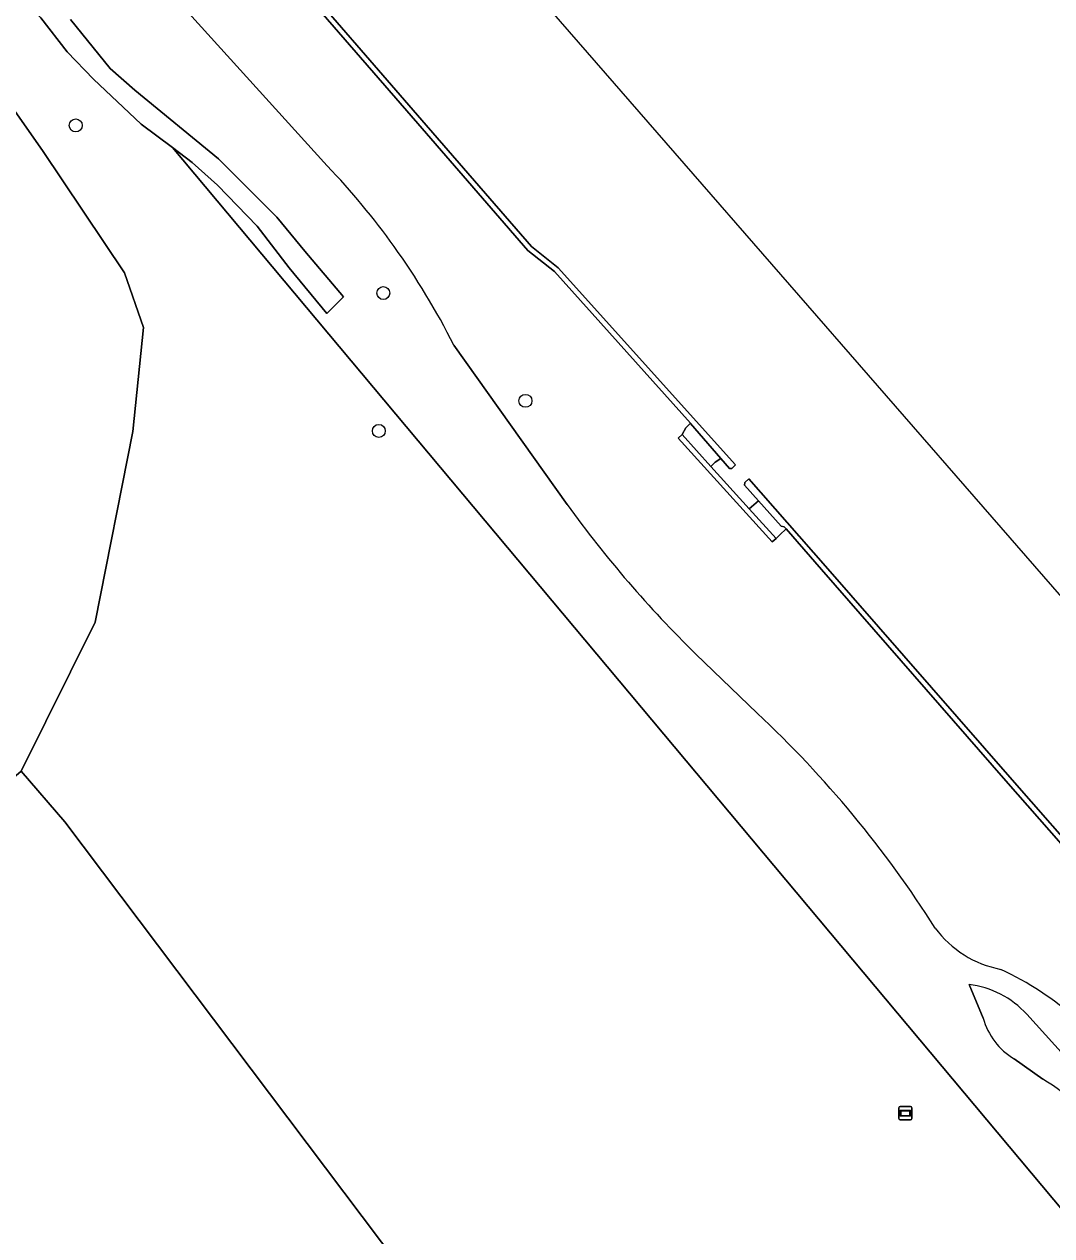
# Model space of a CAD drawing. Extents: x 156661 to 157576, y 383570 to 384425.
# Drawn here: x 157084.6 to 157162.1, y 384039.3 to 384130.7 of the extents above; entities that cross this region are included whole.
import ezdxf

# ---------------------------------------------------------------- set-up
doc = ezdxf.new("R2010")
doc.units = 0
for name, color, linetype in [('IMGEO_Boom', 7, 'Continuous'), ('IMGEO_Groenvoorziening', 7, 'Continuous'), ('IMGEO_Houtwal', 7, 'Continuous'), ('IMGEO_Kademuur', 7, 'Continuous'), ('IMGEO_Loofbos', 7, 'Continuous'), ('IMGEO_Oever', 7, 'Continuous'), ('IMGEO_Verklikker', 7, 'Continuous'), ('IMGEO_Voetpad_halfverhard', 7, 'Continuous'), ('IMGEO_Waterloop', 7, 'Continuous')]:
    doc.layers.add(name, color=color, linetype=linetype)

msp = doc.modelspace()

# ---------------------------------------------------------------- linework, layer by layer
at = {"layer": 'IMGEO_Boom'}
for centre in [(157088.451, 384123.057), (157111.648, 384110.417), (157122.365, 384102.29), (157111.309, 384100.017)]:
    msp.add_circle(centre, 0.489, dxfattribs=at)
at = {"layer": 'IMGEO_Groenvoorziening'}
for points in [[(157107.424, 384120.005), (157068.987, 384162.424)], [(157208.999, 383933.106), (157208.191, 383936.364), (157188.226, 383963.427), (157190.289, 383965.087), (157189.954, 383965.49), (157191.632, 383966.168), (157192.421, 383966.803), (157192.607, 383966.562), (157193.692, 383967), (157194.035, 383967.213), (157214.311, 383979.841), (157095.74, 384121.39), (157093.383, 384123.168), (157089.786, 384126.552), (157087.814, 384128.616), (157085.819, 384131.165), (157083.049, 384134.106), (157081.866, 384135.172), (157079.453, 384137.143), (157075.843, 384140.535), (157073.946, 384142.768), (157071.475, 384147.868), (157069.426, 384154.102), (157067.638, 384158.13)], [(157027.895, 384067.5), (157043.532, 384046.733), (157047.525, 384049.683), (157080.513, 384071.09), (157084.345, 384074.369), (157089.926, 384085.599), (157092.747, 384099.97), (157093.567, 384107.816), (157092.136, 384111.936), (157085.938, 384121.166), (157079.977, 384129.642), (157075.189, 384135.046)], [(157075.189, 384135.046), (157079.977, 384129.642), (157085.938, 384121.166), (157092.136, 384111.936), (157093.567, 384107.816), (157092.747, 384099.97), (157089.926, 384085.599), (157084.345, 384074.369), (157087.624, 384070.536), (157154.965, 383981.147), (157118.076, 383955.713), (157048.492, 384046.401), (157047.525, 384049.683), (157043.532, 384046.733), (157050.307, 384037.736), (157052.866, 384034.354), (157120.283, 383944.64), (157124.325, 383946.137), (157128.805, 383949.146), (157133.769, 383943.405), (157129.807, 383939.447), (157125.958, 383936.438), (157125.242, 383934.934), (157125.69, 383934.221)], [(157088.046, 384131.055), (157091.039, 384127.346), (157092.896, 384125.723), (157099.213, 384120.542), (157103.627, 384116.149), (157105.739, 384113.575), (157108.652, 384110.127), (157107.396, 384108.878), (157104.549, 384112.308), (157102.139, 384115.451), (157099.146, 384118.557), (157097.22, 384120.273), (157095.74, 384121.39), (157214.311, 383979.841)], [(157125.509, 384094.47), (157116.971, 384106.487)], [(157139.847, 384078.726), (157135.217, 384083.186)], [(157156.875, 384055.734), (157155.818, 384058.277)], [(157160.177, 384056.027), (157166.297, 384049.276)], [(157161.378, 384051.122), (157159.225, 384052.653)]]:
    msp.add_lwpolyline(points, dxfattribs=at)
msp.add_lwpolyline([(157118.076, 383955.713), (157154.965, 383981.147), (157087.624, 384070.536), (157084.345, 384074.369), (157080.513, 384071.09), (157047.525, 384049.683), (157048.492, 384046.401)], close=True, dxfattribs=at)
for centre, radius, start, end in [((157066.969, 384081.313), 55.98, 35.64178, 43.7239), ((157066.109, 384080.775), 56.991, 26.81748, 35.57736), ((157197.387, 384146.491), 88.728, 215.89474, 225.51827), ((157082.766, 384017.771), 83.509, 32.40809, 46.88014), ((157159.761, 384067.349), 8.087, 216.59949, 258.93217), ((157148.242, 384038.009), 23.61, 31.68677, 65.02859), ((157154.895, 384051.141), 7.196, 42.76899, 82.62784), ((157162.027, 384057.227), 5.364, 196.16137, 238.50701), ((157156.388, 384042.196), 10.226, 22.61301, 60.79349)]:
    msp.add_arc(centre, radius, start, end, dxfattribs=at)
at = {"layer": 'IMGEO_Houtwal'}
for points in [[(156978.718, 384262.506), (156978.508, 384262.205), (156980.47, 384260.703), (156984.682, 384256.939), (156997.37, 384244.407), (157013.259, 384225.25), (157023.321, 384214.775), (157026.811, 384211.27), (157030.884, 384207.596), (157037.593, 384202.577), (157040.643, 384199.443), (157043.349, 384196.043), (157046.38, 384190.23), (157047.652, 384186.154), (157047.824, 384185.086), (157048.066, 384183.155), (157051.02, 384185.596), (157062.851, 384170.338), (157068.987, 384162.424), (157107.424, 384120.005)], [(157171.11, 384059.37), (157158.595, 384073.634), (157144.69, 384089.557), (157142.025, 384092.638), (157141.554, 384092.171), (157141.27, 384091.914), (157140.974, 384091.646), (157133.876, 384099.481), (157134.173, 384099.75), (157134.46, 384100.246), (157134.812, 384100.593), (157124.554, 384112.039), (157122.539, 384113.64), (157114.25, 384123.205), (157103.626, 384135.482), (157092.653, 384148.098)], [(157116.971, 384106.487), (157125.509, 384094.47)], [(157135.217, 384083.186), (157139.847, 384078.726)]]:
    msp.add_lwpolyline(points, dxfattribs=at)
for centre, radius, start, end in [((157066.969, 384081.313), 55.98, 35.64178, 43.7239), ((157066.109, 384080.775), 56.991, 26.81748, 35.57736), ((157197.387, 384146.491), 88.728, 215.89474, 225.51827), ((157082.766, 384017.771), 83.509, 32.40809, 46.88014), ((157159.761, 384067.349), 8.087, 216.59949, 258.93217), ((157148.242, 384038.009), 23.61, 31.68677, 65.02859)]:
    msp.add_arc(centre, radius, start, end, dxfattribs=at)
at = {"layer": 'IMGEO_Kademuur'}
for points in [[(157124.829, 384112.331), (157122.817, 384113.93), (157114.553, 384123.467), (157103.928, 384135.744), (157092.957, 384148.359), (157088.497, 384153.606), (157088.192, 384153.347), (157089.808, 384151.446), (157090.783, 384150.298), (157092.653, 384148.098), (157103.626, 384135.482), (157114.25, 384123.205), (157122.539, 384113.64), (157124.554, 384112.039), (157134.812, 384100.593), (157134.823, 384100.581), (157137.096, 384097.952), (157137.762, 384097.182), (157137.92, 384097.193), (157138.217, 384097.461)], [(157136.355, 384097.341), (157134.173, 384099.75), (157133.876, 384099.481), (157140.974, 384091.646), (157141.27, 384091.914), (157139.246, 384094.149)]]:
    msp.add_lwpolyline(points, close=True, dxfattribs=at)
msp.add_lwpolyline([(157171.411, 384059.634), (157158.896, 384073.898), (157144.992, 384089.82), (157139.225, 384096.402), (157138.924, 384096.139), (157138.899, 384095.936), (157139.95, 384094.759), (157141.663, 384092.841), (157141.886, 384092.798), (157142.025, 384092.638), (157144.69, 384089.557), (157158.595, 384073.634), (157171.11, 384059.37)], dxfattribs=at)
at = {"layer": 'IMGEO_Loofbos'}
for points in [[(157155.818, 384058.277), (157156.875, 384055.734)], [(157166.297, 384049.276), (157160.177, 384056.027)], [(157159.225, 384052.653), (157161.378, 384051.122)]]:
    msp.add_lwpolyline(points, dxfattribs=at)
for centre, radius, start, end in [((157154.895, 384051.141), 7.196, 42.76899, 82.62784), ((157162.027, 384057.227), 5.364, 196.16137, 238.50701), ((157156.388, 384042.196), 10.226, 22.61301, 60.79349)]:
    msp.add_arc(centre, radius, start, end, dxfattribs=at)
at = {"layer": 'IMGEO_Oever'}
for points in [[(157134.823, 384100.581), (157134.812, 384100.593), (157134.46, 384100.246), (157134.173, 384099.75), (157136.355, 384097.341), (157136.683, 384097.667), (157137.096, 384097.952)], [(157139.95, 384094.759), (157139.246, 384094.149), (157141.27, 384091.914), (157141.554, 384092.171), (157142.025, 384092.638), (157141.886, 384092.798), (157141.663, 384092.841)]]:
    msp.add_lwpolyline(points, close=True, dxfattribs=at)
at = {"layer": 'IMGEO_Verklikker'}
for p, q in [((157150.521, 384048.161), (157150.521, 384048.961)), ((157150.521, 384048.961), (157150.521, 384048.161)), ((157150.621, 384049.061), (157151.411, 384049.061)), ((157151.411, 384049.061), (157150.621, 384049.061)), ((157151.511, 384048.961), (157151.511, 384048.161)), ((157151.511, 384048.161), (157151.511, 384048.961)), ((157151.411, 384048.061), (157150.621, 384048.061)), ((157150.621, 384048.061), (157151.411, 384048.061))]:
    msp.add_line(p, q, dxfattribs=at)
for points in [[(157150.622, 384048.793), (157151.41, 384048.793), (157151.41, 384048.329), (157150.622, 384048.329), (157150.622, 384048.793)], [(157150.687, 384048.728), (157150.687, 384048.394), (157151.345, 384048.394), (157151.345, 384048.728), (157150.687, 384048.728)]]:
    msp.add_lwpolyline(points, dxfattribs=at)
for centre, start, end in [((157150.621, 384048.961), 90, 180), ((157150.621, 384048.961), 90, 180), ((157151.411, 384048.961), 0, 90), ((157151.411, 384048.961), 360, 90), ((157150.621, 384048.161), 180, 270), ((157150.621, 384048.161), 180, 270), ((157151.411, 384048.161), 270, 0), ((157151.411, 384048.161), 270, 0)]:
    msp.add_arc(centre, 0.1, start, end, dxfattribs=at)
at = {"layer": 'IMGEO_Voetpad_halfverhard'}
msp.add_lwpolyline([(157085.819, 384131.165), (157087.814, 384128.616), (157089.786, 384126.552), (157093.383, 384123.168), (157095.74, 384121.39), (157097.22, 384120.273), (157099.146, 384118.557), (157102.139, 384115.451), (157104.549, 384112.308), (157107.396, 384108.878), (157108.652, 384110.127), (157105.739, 384113.575), (157103.627, 384116.149), (157099.213, 384120.542), (157092.896, 384125.723), (157091.039, 384127.346), (157088.046, 384131.055)], dxfattribs=at)
at = {"layer": 'IMGEO_Waterloop'}
for points in [[(157335.95, 383888.66), (157157.554, 384093.522), (156868.628, 384425.309)], [(157103.928, 384135.744), (157114.553, 384123.467), (157122.817, 384113.93), (157124.829, 384112.331), (157138.217, 384097.461), (157137.92, 384097.193), (157137.762, 384097.182), (157137.096, 384097.952), (157136.683, 384097.667), (157136.355, 384097.341), (157139.246, 384094.149), (157139.95, 384094.759), (157138.899, 384095.936), (157138.924, 384096.139), (157139.225, 384096.402), (157144.992, 384089.82), (157158.896, 384073.898), (157171.411, 384059.634)]]:
    msp.add_lwpolyline(points, dxfattribs=at)

doc.saveas('drawing.dxf')
